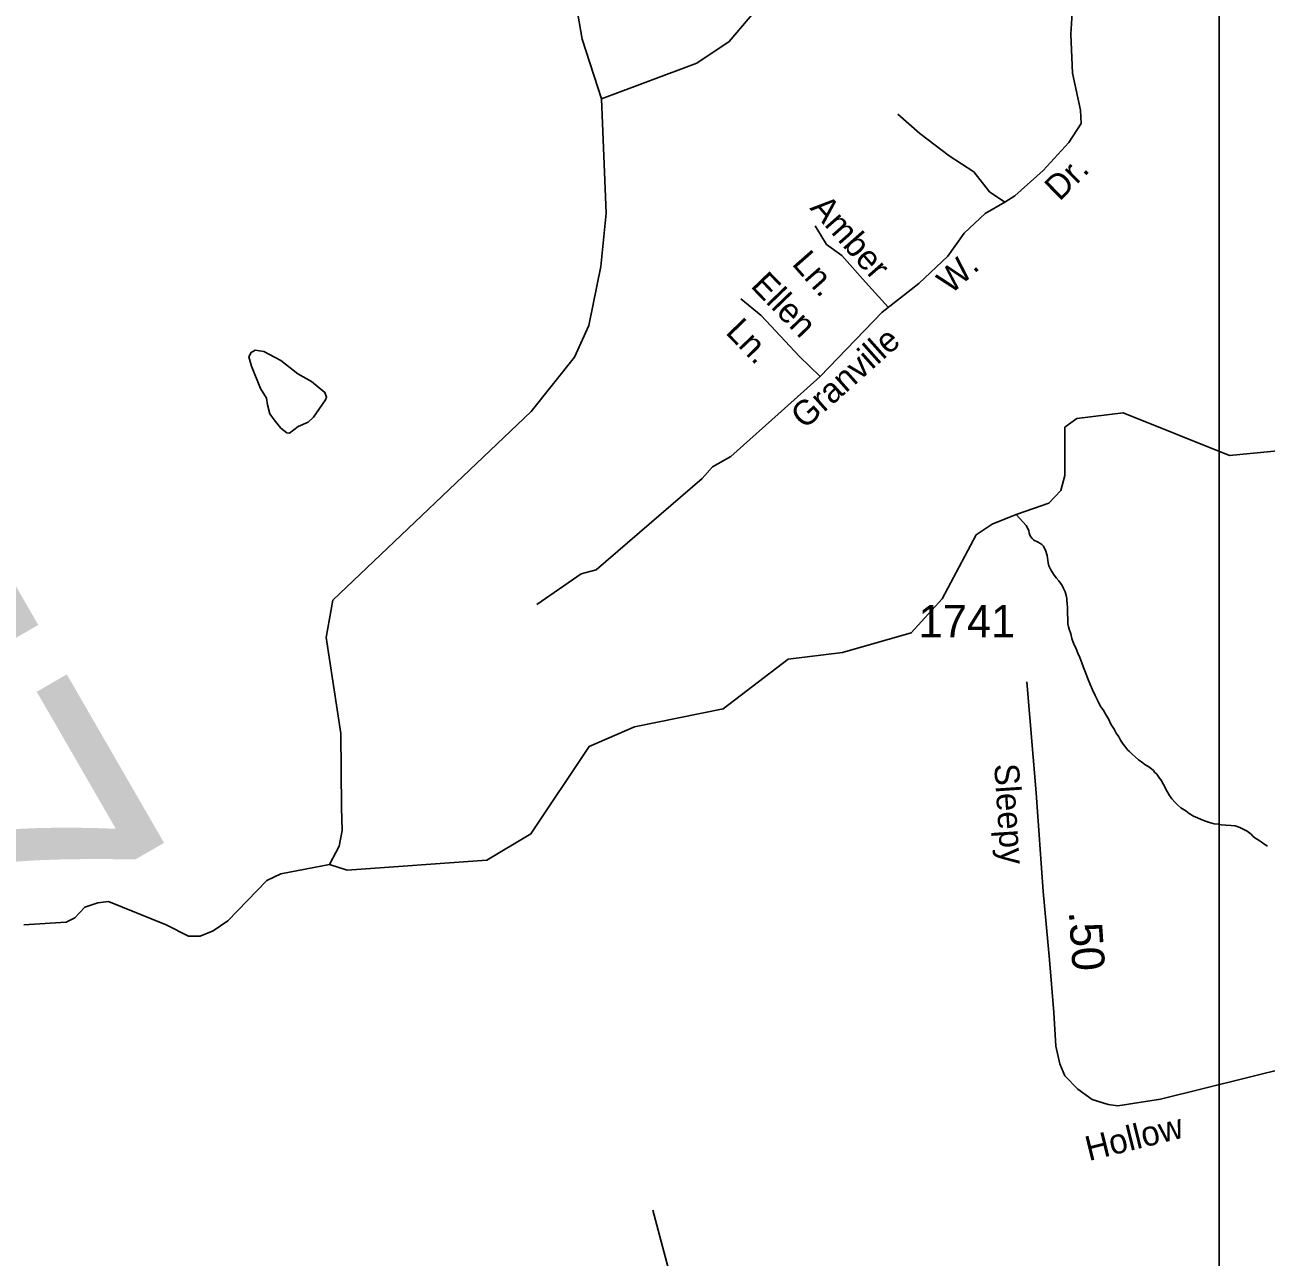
# Model space of a CAD drawing. Extents: x 2056842 to 2160602, y 826753 to 1016856.
# Drawn here: x 2121968 to 2126740, y 832686 to 837423 of the extents above; entities that cross this region are included whole.
import ezdxf

# ---------------------------------------------------------------- set-up
doc = ezdxf.new("R2010")
doc.units = 0
for name, color, linetype in [('Exist Hydrographic Creek Single Shore', 7, 'Continuous'), ('Exist Hydrographic Misc Water Feature', 7, 'Continuous'), ('Exist Road Non-System Type 51', 7, 'Continuous'), ('Exist Road Non-System Type 51 Label', 7, 'Continuous'), ('Exist Road Secondary Mileage Hundredths English Label', 7, 'Continuous'), ('Exist Road Secondary Structure Pipe Number Label', 7, 'Continuous'), ('Exist Road Secondary Type 51 Attributed', 7, 'Continuous'), ('Exist Road Secondary Type 51 Label', 7, 'Continuous'), ('Exist Road Secondary Type 51 Number Label', 7, 'Continuous'), ('Map Preparation Inset Cut Line', 7, 'Continuous')]:
    doc.layers.add(name, color=color, linetype=linetype)

msp = doc.modelspace()

# ---------------------------------------------------------------- linework, layer by layer
at = {"layer": 'Exist Hydrographic Creek Single Shore'}
for points in [[(2124184.8, 837139), (2124550.8, 837275.8), (2124675.7, 837358.5), (2125106.1, 837865.7), (2125132.8, 837877.9), (2125171.7, 837876.7), (2125198.4, 837893.7), (2125209.4, 837918), (2125216.7, 838021.4), (2125235.1, 838084.5), (2125287.8, 838218.6), (2125419.8, 838452.2), (2125519.7, 838571.5), (2125927.7, 838746.9), (2126092.8, 839005.9), (2126221.8, 839169.4), (2126424.8, 839266.7), (2126642.8, 839581.9), (2126707.9, 839636.5), (2126830.8, 839666.6)], [(2124184.8, 837139), (2124110.6, 837367.1), (2124082.7, 837531.5), (2124068.1, 837674.8), (2124063.6, 837991.2)], [(2123139.5, 834195.4), (2123175.6, 834265.9), (2123187.7, 834326.7), (2123185.3, 834414.3), (2123182.9, 834698.8), (2123126.7, 835067.5), (2123151.8, 835211.4), (2123914.7, 835937.2), (2124080.6, 836146.1), (2124136.5, 836267.7), (2124182.7, 836493.9), (2124202.8, 836699), (2124184.8, 837139)], [(2126956.7, 835802.4), (2126598.7, 835767.1), (2126189.9, 835932), (2126012.4, 835910.1), (2125966.2, 835876.1), (2125965.7, 835691.2), (2125951.2, 835632.9), (2125905, 835584.2), (2125779.3, 835540.5), (2125686.2, 835503.9), (2125624.7, 835462.4), (2125494.2, 835216.9), (2125375, 835085.6), (2125110.8, 835010.3), (2124902.7, 834985), (2124652.7, 834793.4), (2124311.7, 834724.9), (2124137.8, 834649.7), (2123913.7, 834313.2), (2123744.4, 834212.4), (2123207.2, 834173.5), (2123139.5, 834195.4)], [(2126112.7, 834789.7), (2126104.9, 834801.1), (2126097.1, 834815.2), (2126090.9, 834826.7), (2126082.3, 834845), (2126072.5, 834866.4), (2126064.3, 834884.7), (2126056.1, 834906.2), (2126045.6, 834933), (2126037.4, 834952.5), (2126031.5, 834970.8), (2126023.5, 834990.7), (2126015.3, 835008.2), (2126009.1, 835024.5), (2125998.7, 835046), (2125992.7, 835064.3), (2125988.4, 835082.4), (2125982.5, 835099.9), (2125980.2, 835109.6), (2125977.9, 835120.5), (2125977.7, 835127.8), (2125977.9, 835141.6), (2125975.7, 835158.2), (2125975.9, 835172), (2125975.7, 835183.7), (2125975.5, 835198.4), (2125973.6, 835210), (2125973.2, 835218.2), (2125971.4, 835229.4), (2125966.9, 835243.5), (2125960.9, 835256.2), (2125955.2, 835267.6), (2125942.5, 835286.1), (2125932.6, 835297.8), (2125922.2, 835312), (2125912.1, 835327.6), (2125904.1, 835343.5), (2125902.3, 835355.5), (2125900, 835365.6), (2125899.6, 835373), (2125897.6, 835383.8), (2125891.6, 835403.4), (2125885.5, 835415.3), (2125883.6, 835419.2), (2125877.3, 835425), (2125869.3, 835431.1), (2125861.1, 835435.2), (2125849.4, 835441.4), (2125845.1, 835443.7), (2125840.4, 835448.1), (2125835, 835454.6), (2125831.5, 835462), (2125828.7, 835470.5), (2125827, 835478.5), (2125824, 835487.1), (2125817, 835498.7), (2125779.3, 835540.5)], [(2126745.5, 834266.3), (2126731.5, 834274.9), (2126721.3, 834282.5), (2126709, 834290), (2126696.9, 834298.4), (2126689.3, 834304.4), (2126682.9, 834311.9), (2126666.5, 834323.7), (2126650.9, 834331.3), (2126638.6, 834337.2), (2126628.8, 834341.5), (2126620.6, 834343.6), (2126604.8, 834345.6), (2126584.7, 834347.4), (2126566.7, 834348.5), (2126554.8, 834350.7), (2126540.4, 834352.5), (2126522.6, 834357.2), (2126507, 834362.5), (2126490.4, 834368.2), (2126476.6, 834374.4), (2126460.4, 834382), (2126444.2, 834392.2), (2126430.5, 834401.6), (2126412, 834413.3), (2126400.2, 834423.6), (2126389.9, 834433.7), (2126377.8, 834447.7), (2126367.8, 834461), (2126359.8, 834476.8), (2126345.4, 834503.3), (2126337.6, 834516.7), (2126327.2, 834530.9), (2126319, 834542.7), (2126311, 834550.8), (2126306.9, 834556.6), (2126298.9, 834562.7), (2126289.2, 834571.1), (2126273, 834580.4), (2126260.5, 834590.4), (2126248.6, 834597.9), (2126236.5, 834609.9), (2126224.2, 834619.9), (2126214.4, 834629.9), (2126208.6, 834635.6), (2126196.1, 834650.1), (2126190.2, 834657.5), (2126179.9, 834673.2), (2126174, 834685.9), (2126163.7, 834700), (2126155.7, 834715.9), (2126143.2, 834735.6), (2126133.4, 834755.3), (2126125.2, 834769.6), (2126112.7, 834789.7)], [(2121964, 833963.1), (2122126.9, 833974), (2122159.7, 833991), (2122198.6, 834031.2), (2122248.7, 834048.9), (2122289.8, 834053.1), (2122511.7, 833964.3), (2122596.8, 833920.5), (2122641.8, 833920.5), (2122691.6, 833941.2), (2122748.7, 833978.9), (2122897.7, 834134), (2122952.3, 834160.1), (2123139.5, 834195.4)]]:
    msp.add_lwpolyline(points, dxfattribs=at)
at = {"layer": 'Exist Hydrographic Misc Water Feature'}
msp.add_lwpolyline([(2123077.7, 835914.4), (2123057.3, 835895.3), (2123019.2, 835879), (2122985.1, 835853.1), (2122975.6, 835854.5), (2122952.5, 835872.2), (2122926.6, 835904.9), (2122910.3, 835928), (2122900.7, 835962.1), (2122896.6, 835988), (2122873.5, 836024.8), (2122839.5, 836110.6), (2122828.6, 836147.4), (2122838.1, 836163.7), (2122853.1, 836171.9), (2122887.1, 836167.8), (2122952.5, 836132.4), (2123017.8, 836082), (2123069.6, 836052), (2123121.3, 836009.8), (2123128.1, 835992.1), (2123124, 835981.2), (2123077.7, 835914.4)], dxfattribs=at)
at = {"layer": 'Exist Road Non-System Type 51'}
for points in [[(2126058.8, 837547.4), (2125994.4, 837468.5), (2125989.2, 837386.4), (2125995.4, 837236.7), (2126026.6, 837095.4), (2126028.7, 837043.4), (2125980.9, 836970.7), (2125883.3, 836862.6), (2125774.2, 836766), (2125734.8, 836741)], [(2125734.8, 836741), (2125676.6, 836780.5), (2125616.4, 836857.4), (2125520.8, 836919.8), (2125408.7, 837005), (2125323.5, 837079.8)], [(2125734.8, 836741), (2125660, 836697.4), (2125579, 836622.5), (2125516.7, 836533.2), (2125404.5, 836429.2), (2125263.3, 836319.1), (2125025.5, 836070.7)], [(2125006.5, 836649.9), (2125049.2, 836578.8), (2125108.9, 836536.1), (2125200, 836433.6), (2125286.6, 836337.3)], [(2125025.5, 836070.7), (2124946.5, 836147.6), (2124799.1, 836305.6), (2124720.1, 836370)], [(2125025.5, 836070.7), (2124888.4, 835948.1), (2124681.7, 835764.1), (2124611.1, 835724.6), (2124571.6, 835678.9), (2124164.5, 835327.7), (2124106.4, 835313.1), (2123936.1, 835194.6)], [(2124137.7, 831434.2), (2124125.1, 831598.9), (2124127.2, 831661.3), (2124152.1, 831707), (2124218.5, 831740.3), (2124413.8, 831765.2), (2124482.3, 831794.3), (2124519.7, 831848.4), (2124570.6, 832030.2), (2124572.7, 832103), (2124547.7, 832240.1), (2124477.1, 832510.3), (2124381.6, 832866.8)]]:
    msp.add_lwpolyline(points, dxfattribs=at)
at = {"layer": 'Exist Road Secondary Type 51 Attributed'}
msp.add_lwpolyline([(2126995.5, 833457.3), (2126333.3, 833293.5), (2126170.3, 833268.5), (2126132.1, 833272.9), (2126070.5, 833292.8), (2126016.1, 833332.4), (2125966.2, 833383.9), (2125947.1, 833429.4), (2125931, 833497), (2125923.6, 833627), (2125907.5, 833829.1), (2125882.5, 834091.4), (2125855.9, 834471.6), (2125819.4, 834897.3)], dxfattribs=at)
at = {"layer": 'Map Preparation Inset Cut Line'}
msp.add_lwpolyline([(2126559.3, 840801.4), (2135707.8, 840801.4), (2135707.8, 826752.8), (2126559.3, 826752.8)], close=True, dxfattribs=at)

# ---------------------------------------------------------------- texts
at = {"layer": 'Exist Road Non-System Type 51 Label'}
for s, rotation, p in [('Dr.', 44.679, (2125945.5, 836742.6)), ('Amber', 311.3472, (2124982.8, 836717)), ('Ln.', 311.3472, (2124913.7, 836502.8)), ('W.', 41.9402, (2125527.9, 836384.2)), ('Ellen', 313.9931, (2124754.8, 836416.8)), ('Ln.', 313.9931, (2124658.1, 836238.7)), ('Granville', 41.6241, (2124965.5, 835865.7))]:
    msp.add_text(s, height=95, rotation=rotation, dxfattribs=at).set_placement(p)
at = {"layer": 'Exist Road Secondary Mileage Hundredths English Label'}
msp.add_text('.50', height=125, rotation=273.8225, dxfattribs=at).set_placement((2125981, 834014.6))
at = {"layer": 'Exist Road Secondary Structure Pipe Number Label'}
msp.add_text('P257', height=1230.31, rotation=300, dxfattribs=at).set_placement((2119557.9, 836919.4))
at = {"layer": 'Exist Road Secondary Type 51 Label'}
for s, rotation, p in [('Sleepy', 273.8226, (2125694.1, 834580.8)), ('Hollow', 13.9258, (2126057.9, 833055.4))]:
    msp.add_text(s, height=95, rotation=rotation, dxfattribs=at).set_placement(p)
at = {"layer": 'Exist Road Secondary Type 51 Number Label'}
msp.add_text('1741', height=125, dxfattribs=at).set_placement((2125403.4, 835068.2))

doc.saveas('drawing.dxf')
